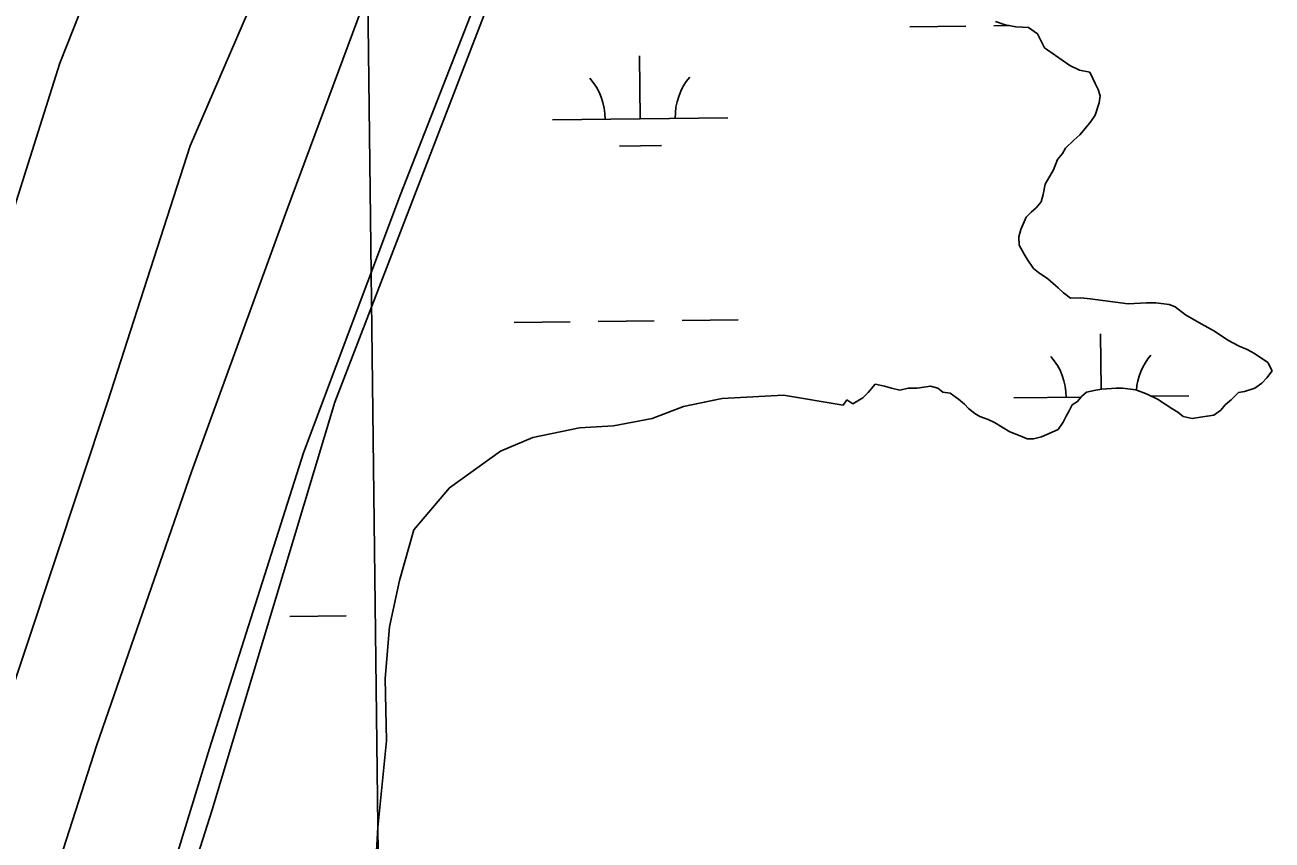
# Model space of a CAD drawing. Extents: x 3683613 to 3738215, y 469626 to 495384.
# Drawn here: x 3714032 to 3714744, y 479615 to 480081 of the extents above; entities that cross this region are included whole.
import ezdxf

# ---------------------------------------------------------------- set-up
doc = ezdxf.new("R2010")
doc.units = 0
for name, color, linetype in [('V-GRID-MAJR', 7, 'Continuous'), ('V-LEVE-TOET', 7, 'Continuous'), ('V-TOPO-SHOR', 7, 'Continuous'), ('V-WETL-SWMP', 7, 'Continuous')]:
    doc.layers.add(name, color=color, linetype=linetype)

msp = doc.modelspace()

# ---------------------------------------------------------------- linework, layer by layer
at = {"layer": 'V-GRID-MAJR'}
msp.add_spline([(3714284.074, 475347.843), (3714211.813, 481406.37200000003), (3714139.528, 487466.831), (3714067.2430000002, 493527.30100000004), (3714067.22, 493529.221)], degree=3, dxfattribs=at)
at = {"layer": 'V-LEVE-TOET'}
for points in [[(3713431.15, 478381.44800000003), (3713549.617, 478490.271), (3713646.458, 478588.784), (3713704.677, 478653.93), (3713734.176, 478694.29000000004), (3713750.3740000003, 478726.618), (3713775.794, 478783.129), (3713825.716, 478924.905), (3713856.464, 479031.485), (3713907.6380000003, 479187.85000000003), (3713965.379, 479356.757), (3714025.5160000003, 479523.67100000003), (3714072.6, 479669.884), (3714126.684, 479825.708), (3714181.136, 479975.191), (3714234.5130000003, 480119.338), (3714284.251, 480251.375), (3714342.0160000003, 480421.141)], [(3714405.906, 480400.08), (3714358.179, 480271.412), (3714304.95, 480135.056), (3714246.088, 479984.194), (3714190.7, 479836.675), (3714136.8540000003, 479667.697), (3714087.024, 479504.97500000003), (3714034.071, 479357.41000000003), (3713994.538, 479250.021), (3713947.832, 479097.955), (3713892.562, 478930.951), (3713857.615, 478808.376), (3713845.295, 478775), (3713826.379, 478727.62200000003), (3713804.586, 478682.731), (3713780.912, 478641.288), (3713741.397, 478586.506), (3713699.6240000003, 478541.02), (3713674.829, 478517.62200000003), (3713572.31, 478427.981), (3713496.416, 478355.375)]]:
    msp.add_lwpolyline(points, dxfattribs=at)
at = {"layer": 'V-TOPO-SHOR'}
for p, q in [((3714591.4169597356, 480080.9610707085), (3714585.8039597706, 480082.9670706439)), ((3714597.5329596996, 480079.97607076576), (3714591.4169597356, 480080.9610707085)), ((3714604.6649596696, 480079.50707082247), (3714597.5329596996, 480079.97607076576)), ((3714609.776959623, 480075.97007090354), (3714604.6649596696, 480079.5070708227)), ((3714613.895959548, 480067.8450710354), (3714609.776959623, 480075.97007090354)), ((3714628.210959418, 480057.73907126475), (3714613.895959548, 480067.8450710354)), ((3714633.8299614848, 480055.07506763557), (3714628.210959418, 480057.73907126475)), ((3714639.6939614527, 480053.9370676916), (3714633.8299614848, 480055.07506763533)), ((3714641.47196142, 480050.43206774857), (3714639.6939614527, 480053.9370676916)), ((3714642.659961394, 480047.51006779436), (3714641.47196142, 480050.43206774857)), ((3714644.437961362, 480044.00506785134), (3714642.659961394, 480047.51006779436)), ((3714645.629961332, 480040.4970679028), (3714644.437961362, 480044.00506785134)), ((3714645.067961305, 480036.3940679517), (3714645.629961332, 480040.4970679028)), ((3714642.7649612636, 480029.3510680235), (3714645.067961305, 480036.3940679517)), ((3714634.0419612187, 480018.1700681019), (3714639.859961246, 480025.2330680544)), ((3714639.859961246, 480025.2330680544), (3714642.7649612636, 480029.3510680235)), ((3714630.543961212, 480015.22106811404), (3714634.0419612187, 480018.1700681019)), ((3714624.1439611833, 480007.5690681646), (3714625.884961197, 480010.50806814)), ((3714625.884961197, 480010.50806814), (3714630.543961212, 480015.22106811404)), ((3714618.9259611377, 479998.1660682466), (3714621.2359611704, 480004.0370681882)), ((3714621.2359611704, 480004.0370681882), (3714624.1439611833, 480007.5690681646)), ((3714614.286961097, 479989.93806831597), (3714618.9259611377, 479998.1660682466)), ((3714613.1489610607, 479984.0730683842), (3714614.286961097, 479989.93806831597)), ((3714612.000961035, 479979.9660684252), (3714613.1489610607, 479984.0730683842)), ((3714606.1769610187, 479974.0750684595), (3714609.0929610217, 479976.4340684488)), ((3714609.0929610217, 479976.4340684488), (3714612.000961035, 479979.9660684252)), ((3714600.376960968, 479964.0820685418), (3714603.264961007, 479971.12906847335)), ((3714603.264961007, 479971.12906847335), (3714606.1769610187, 479974.0750684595)), ((3714599.228960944, 479959.97506858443), (3714600.3769609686, 479964.0820685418)), ((3714599.25596091, 479955.2890686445), (3714599.228960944, 479959.97506858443)), ((3714602.2149608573, 479950.0340687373), (3714599.25596091, 479955.2890686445)), ((3714603.988960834, 479947.1150687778), (3714602.2149608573, 479950.0340687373)), ((3714607.53396078, 479941.8630688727), (3714603.988960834, 479947.1150687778)), ((3714610.476960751, 479939.53706892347), (3714607.53396078, 479941.8630688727)), ((3714615.7689607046, 479936.05206900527), (3714610.476960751, 479939.53706892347)), ((3714621.656960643, 479930.8140691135), (3714615.7689607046, 479936.05206900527)), ((3714624.6029606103, 479927.9020691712), (3714621.656960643, 479930.8140691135)), ((3714628.719960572, 479924.99706923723), (3714624.6029606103, 479927.90206917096)), ((3714634.5779605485, 479925.0300692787), (3714628.719960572, 479924.99706923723)), ((3714639.8529605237, 479924.47506932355), (3714634.5779605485, 479925.0300692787)), ((3714661.543960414, 479921.67106951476), (3714639.8529605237, 479924.47506932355)), ((3714672.0849603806, 479922.31706958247), (3714661.543960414, 479921.67106951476)), ((3714677.3569603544, 479922.3470696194), (3714672.0849603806, 479922.31706958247)), ((3714684.978960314, 479921.22006968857), (3714677.3569603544, 479922.3470696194)), ((3714688.5009602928, 479920.0680697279), (3714684.978960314, 479921.22006968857)), ((3714694.3849602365, 479915.41606982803), (3714688.5009602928, 479920.0680697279)), ((3714703.2029601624, 479910.19406995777), (3714694.3849602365, 479915.41606982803)), ((3714710.840960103, 479906.13807006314), (3714703.2029601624, 479910.19406995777)), ((3714718.4869600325, 479900.90907018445), (3714710.840960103, 479906.13807006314)), ((3714724.950959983, 479897.4320702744), (3714718.4869600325, 479900.90907018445)), ((3714729.6469599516, 479895.70107032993), (3714724.950959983, 479897.4320702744)), ((3714733.7609599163, 479893.3820703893), (3714729.6469599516, 479895.70107032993)), ((3714741.4069598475, 479888.1530705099), (3714733.7609599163, 479893.3820703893)), ((3714740.870959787, 479879.36307061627), (3714743.776959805, 479883.48107058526)), ((3714743.776959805, 479883.48107058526), (3714741.4069598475, 479888.1530705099)), ((3714513.0409606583, 479871.02306908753), (3714517.114960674, 479875.73306905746)), ((3714517.114960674, 479875.73306905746), (3714522.3939606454, 479874.5910691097)), ((3714541.145960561, 479873.52806925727), (3714548.7539605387, 479874.7430692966)), ((3714548.7539605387, 479874.7430692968), (3714552.860960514, 479873.5950693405)), ((3714733.875959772, 479873.4650706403), (3714737.958959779, 479876.41807063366)), ((3714737.958959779, 479876.41807063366), (3714740.870959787, 479879.36307061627)), ((3714426.001572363, 479866.9371583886), (3714429.637150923, 479867.7107349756)), ((3714429.637150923, 479867.7107349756), (3714464.83915079, 479869.594735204)), ((3714464.83915079, 479869.594735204), (3714498.8781506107, 479863.8567355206)), ((3714504.291960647, 479864.52906910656), (3714510.1289606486, 479868.0770691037)), ((3714510.1289606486, 479868.0770691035), (3714513.0409606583, 479871.02306908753)), ((3714522.3939606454, 479874.5910691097), (3714526.50096062, 479873.4430691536)), ((3714526.50096062, 479873.4430691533), (3714531.193960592, 479872.29906920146)), ((3714531.193960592, 479872.2990692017), (3714535.873960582, 479873.4970692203)), ((3714535.873960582, 479873.4970692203), (3714541.145960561, 479873.52806925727)), ((3714552.860960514, 479873.5950693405), (3714555.8039604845, 479871.26906939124)), ((3714555.8039604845, 479871.26906939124), (3714559.907960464, 479870.70706942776)), ((3714559.907960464, 479870.70706942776), (3714564.61396042, 479867.21906950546)), ((3714632.574960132, 479865.8530700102), (3714634.9019601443, 479868.7950699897)), ((3714634.9019601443, 479868.7950699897), (3714637.816960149, 479871.1550699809)), ((3714637.816960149, 479871.1550699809), (3714643.0819601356, 479872.3570700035)), ((3714643.0819601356, 479872.3570700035), (3714646.593960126, 479872.9630700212)), ((3714646.593960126, 479872.9630700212), (3714654.7909600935, 479873.5960700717)), ((3714654.7909600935, 479873.59607007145), (3714658.3059600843, 479873.61607009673)), ((3714658.3059600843, 479873.61607009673), (3714665.927960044, 479872.48807016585)), ((3714665.927960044, 479872.48807016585), (3714672.384959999, 479870.1820702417)), ((3714672.384959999, 479870.1820702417), (3714678.2599599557, 479867.28707031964)), ((3714720.4399597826, 479866.9440706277), (3714724.5169597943, 479871.0680706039)), ((3714724.5169597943, 479871.0680706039), (3714728.0279597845, 479871.67407062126)), ((3714728.0279597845, 479871.674070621), (3714733.875959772, 479873.4650706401)), ((3714498.8781506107, 479863.8567355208), (3714500.855147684, 479866.82074065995)), ((3714500.855147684, 479866.82074065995), (3714504.291960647, 479864.52906910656)), ((3714564.61396042, 479867.21906950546), (3714568.1459603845, 479864.31006956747)), ((3714568.1459603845, 479864.31006956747), (3714570.5019603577, 479861.98106961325)), ((3714570.5019603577, 479861.98106961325), (3714574.033960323, 479859.0720696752)), ((3714626.1789600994, 479857.61407006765), (3714627.9189601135, 479860.55307004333)), ((3714627.9189601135, 479860.55307004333), (3714629.655960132, 479864.07807001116)), ((3714629.655960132, 479864.07807001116), (3714632.574960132, 479865.8530700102)), ((3714678.2599599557, 479867.28707031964), (3714687.079959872, 479861.4800704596)), ((3714687.079959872, 479861.48007045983), (3714690.018959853, 479859.73907050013)), ((3714710.5319597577, 479858.10007066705), (3714714.6159597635, 479861.0520706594)), ((3714714.6159597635, 479861.0520706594), (3714716.9419597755, 479863.99507063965)), ((3714716.9419597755, 479863.99507063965), (3714720.4399597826, 479866.9440706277)), ((3714574.033960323, 479859.0720696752), (3714576.972960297, 479857.3310697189)), ((3714576.972960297, 479857.3310697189), (3714581.6689602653, 479855.60106977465)), ((3714581.6689602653, 479855.60106977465), (3714585.19396024, 479853.8640698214)), ((3714585.19396024, 479853.8640698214), (3714594.010960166, 479848.6420699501)), ((3714621.535960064, 479849.9720701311), (3714624.441960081, 479854.09007009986)), ((3714624.441960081, 479854.09007009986), (3714626.1789600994, 479857.61407006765)), ((3714690.018959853, 479859.73907050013), (3714692.9619598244, 479857.4130705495)), ((3714692.9619598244, 479857.4130705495), (3714698.240959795, 479856.2720706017)), ((3714698.240959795, 479856.2720706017), (3714702.922959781, 479856.8840706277)), ((3714702.922959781, 479856.8840706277), (3714710.5319597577, 479858.10007066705)), ((3714594.010960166, 479848.6420699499), (3714599.882960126, 479846.3330700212)), ((3714599.882960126, 479846.3330700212), (3714603.992960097, 479844.5990700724)), ((3714612.1869600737, 479845.8180701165), (3714615.1099600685, 479847.00607012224)), ((3714615.1099600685, 479847.00607012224), (3714621.535960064, 479849.9720701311)), ((3714603.992960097, 479844.59907007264), (3714607.507960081, 479844.6190700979)), ((3714607.507960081, 479844.6190700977), (3714612.1869600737, 479845.8180701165))]:
    msp.add_line(p, q, dxfattribs=at)
for points in [[(3714387.029, 481003.4), (3714239.926, 480616.31200000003), (3714175.4790000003, 480434.07), (3714121.6070000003, 480237.772), (3714069.911, 480105.96400000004), (3714051.536, 480059.119), (3713998.423, 479891.43200000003), (3713915.656, 479694.26900000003), (3713817.98, 479444.393), (3713714.595, 479161.132), (3713606.592, 478799.504), (3713600.614, 478778.967), (3713583.574, 478751.696), (3713558.366, 478712.987), (3713429.8000000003, 478590.205), (3713247.078, 478409.184), (3713013.3540000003, 478169.189), (3712849.094, 478025.303), (3712705.181, 477892.715), (3712542.6580000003, 477738.68700000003), (3712337.723, 477562.936), (3712153.4620000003, 477382.52), (3712043.7770000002, 477284.17100000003)], [(3714398.7830000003, 480730.961), (3714326.198, 480530.503), (3714265.6180000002, 480372.123), (3714205.2120000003, 480195.898), (3714125.801, 480011.879), (3714078.699, 479865.476), (3714001.981, 479635.02900000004), (3713918.33, 479415.414), (3713832.855, 479126.009), (3713720.242, 478748.945), (3713698.1520000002, 478712.66500000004), (3713665.775, 478671.48600000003), (3713623.287, 478634.571), (3713493.321, 478526.42600000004), (3713317.648, 478345.751)], [(3714426.0013324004, 479866.9367824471), (3714407.632, 479863.02900000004), (3714389.665, 479856.233), (3714367.6720000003, 479852.06200000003), (3714348.2830000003, 479850.898), (3714321.676, 479845.28500000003), (3714303.18, 479837.478), (3714274.041, 479816.621), (3714253.608, 479792.545), (3714245.418, 479763.647), (3714239.823, 479737.251), (3714237.228, 479707.739), (3714238.085, 479672.047), (3714233.075, 479622.704), (3714230.74, 479579.936)]]:
    msp.add_lwpolyline(points, dxfattribs=at)
at = {"layer": 'V-WETL-SWMP'}
for p, q in [((3714385.1390018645, 480321.61799672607), (3714291.5170549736, 480080.92590346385)), ((3714291.5170549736, 480080.92590346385), (3714208.443053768, 479865.59790558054)), ((3714536.909166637, 480079.8931449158), (3714568.90700032, 480080.26548292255)), ((3714584.905917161, 480080.45165192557), (3714593.9281400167, 480080.55663767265)), ((3714597.532959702, 480079.9760707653), (3714591.416959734, 480080.96107070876)), ((3714604.6649596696, 480079.50707082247), (3714597.532959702, 480079.9760707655)), ((3714609.776959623, 480075.97007090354), (3714604.6649596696, 480079.50707082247)), ((3714613.895959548, 480067.8450710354), (3714609.776959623, 480075.97007090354)), ((3714628.2109594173, 480057.73907126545), (3714613.895959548, 480067.8450710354)), ((3714382.9180434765, 480027.3558153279), (3714382.499163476, 480063.3533780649)), ((3714633.8299614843, 480055.07506763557), (3714628.2109594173, 480057.7390712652)), ((3714639.6939614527, 480053.9370676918), (3714633.8299614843, 480055.07506763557)), ((3714641.47196142, 480050.4320677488), (3714639.6939614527, 480053.9370676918)), ((3714642.659961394, 480047.51006779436), (3714641.47196142, 480050.4320677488)), ((3714644.437961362, 480044.00506785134), (3714642.659961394, 480047.51006779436)), ((3714645.6299613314, 480040.49706790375), (3714644.437961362, 480044.00506785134)), ((3714645.067961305, 480036.3940679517), (3714645.629961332, 480040.49706790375)), ((3714642.7649612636, 480029.3510680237), (3714645.067961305, 480036.3940679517)), ((3714332.921428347, 480026.77403719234), (3714432.9146586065, 480027.93759346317)), ((3714634.0419612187, 480018.1700681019), (3714639.8599612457, 480025.23306805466)), ((3714639.8599612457, 480025.23306805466), (3714642.7649612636, 480029.3510680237)), ((3714630.543961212, 480015.22106811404), (3714634.0419612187, 480018.1700681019)), ((3714371.098404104, 480011.78623328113), (3714395.0967793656, 480012.06548678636)), ((3714624.1439611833, 480007.5690681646), (3714625.884961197, 480010.50806814)), ((3714625.884961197, 480010.50806814), (3714630.543961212, 480015.22106811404)), ((3714618.925961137, 479998.1660682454), (3714621.23596117, 480004.0370681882)), ((3714621.23596117, 480004.0370681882), (3714624.1439611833, 480007.5690681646)), ((3714614.286961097, 479989.93806831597), (3714618.925961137, 479998.1660682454)), ((3714613.1489610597, 479984.0730683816), (3714614.286961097, 479989.93806831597)), ((3714612.000961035, 479979.9660684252), (3714613.1489610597, 479984.0730683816)), ((3714606.1769610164, 479974.07506845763), (3714609.0929610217, 479976.4340684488)), ((3714609.0929610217, 479976.4340684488), (3714612.000961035, 479979.9660684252)), ((3714600.376960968, 479964.0820685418), (3714603.264961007, 479971.1290684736)), ((3714603.264961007, 479971.1290684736), (3714606.176961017, 479974.0750684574)), ((3714599.228960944, 479959.9750685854), (3714600.376960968, 479964.0820685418)), ((3714599.25596091, 479955.2890686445), (3714599.2289609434, 479959.9750685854)), ((3714602.2149608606, 479950.03406873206), (3714599.25596091, 479955.2890686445)), ((3714603.988960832, 479947.11506878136), (3714602.2149608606, 479950.03406873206)), ((3714607.5339607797, 479941.86306887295), (3714603.988960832, 479947.11506878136)), ((3714610.476960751, 479939.53706892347), (3714607.5339607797, 479941.86306887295)), ((3714615.7689607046, 479936.05206900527), (3714610.476960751, 479939.53706892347)), ((3714621.656960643, 479930.8140691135), (3714615.7689607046, 479936.05206900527)), ((3714624.60296061, 479927.9020691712), (3714621.656960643, 479930.8140691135)), ((3714628.719960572, 479924.99706923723), (3714624.60296061, 479927.9020691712)), ((3714634.5779605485, 479925.03006927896), (3714628.719960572, 479924.99706923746)), ((3714639.852960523, 479924.4750693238), (3714634.5779605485, 479925.03006927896)), ((3714661.543960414, 479921.67106951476), (3714639.852960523, 479924.4750693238)), ((3714672.084960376, 479922.31706958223), (3714661.543960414, 479921.67106951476)), ((3714677.3569603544, 479922.3470696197), (3714672.084960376, 479922.31706958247)), ((3714684.978960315, 479921.22006968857), (3714677.3569603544, 479922.3470696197)), ((3714688.5009602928, 479920.06806972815), (3714684.978960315, 479921.22006968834)), ((3714694.384960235, 479915.41606982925), (3714688.5009602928, 479920.06806972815)), ((3714310.8581284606, 479911.0774868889), (3714342.8559621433, 479911.44982489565)), ((3714358.8548789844, 479911.63599389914), (3714390.8527126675, 479912.0083319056)), ((3714406.851629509, 479912.1945009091), (3714438.8494631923, 479912.5668389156)), ((3714703.202960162, 479910.194069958), (3714694.384960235, 479915.416069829)), ((3714646.1691621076, 479872.8897705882), (3714645.8008192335, 479904.54429137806)), ((3714710.840960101, 479906.1380700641), (3714703.202960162, 479910.194069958)), ((3714718.4869600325, 479900.90907018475), (3714710.840960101, 479906.1380700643)), ((3714724.950959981, 479897.43207027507), (3714718.4869600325, 479900.90907018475)), ((3714729.6469599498, 479895.7010703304), (3714724.950959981, 479897.43207027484)), ((3714733.7609599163, 479893.3820703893), (3714729.6469599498, 479895.70107033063)), ((3714741.4069598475, 479888.1530705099), (3714733.7609599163, 479893.3820703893)), ((3714740.8709597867, 479879.3630706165), (3714743.776959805, 479883.4810705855)), ((3714743.776959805, 479883.4810705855), (3714741.4069598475, 479888.1530705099)), ((3714513.040960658, 479871.02306908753), (3714517.114960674, 479875.73306905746)), ((3714517.114960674, 479875.73306905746), (3714522.393960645, 479874.5910691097)), ((3714541.145960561, 479873.5280692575), (3714548.7539605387, 479874.7430692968)), ((3714548.7539605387, 479874.7430692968), (3714552.8609605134, 479873.5950693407)), ((3714733.875959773, 479873.4650706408), (3714737.958959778, 479876.4180706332)), ((3714737.958959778, 479876.41807063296), (3714740.8709597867, 479879.3630706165)), ((3714407.633150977, 479863.0287348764), (3714429.637150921, 479867.71073497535)), ((3714429.637150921, 479867.7107349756), (3714464.83915079, 479869.59473520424)), ((3714464.83915079, 479869.59473520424), (3714498.8781506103, 479863.8567355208)), ((3714504.291960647, 479864.52906910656), (3714510.1289606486, 479868.0770691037)), ((3714510.1289606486, 479868.0770691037), (3714513.040960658, 479871.02306908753)), ((3714522.393960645, 479874.5910691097), (3714526.50096062, 479873.4430691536)), ((3714526.50096062, 479873.4430691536), (3714531.193960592, 479872.2990692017)), ((3714531.193960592, 479872.2990692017), (3714535.873960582, 479873.4970692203)), ((3714535.873960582, 479873.4970692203), (3714541.145960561, 479873.5280692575)), ((3714552.8609605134, 479873.5950693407), (3714555.8039604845, 479871.26906939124)), ((3714555.8039604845, 479871.26906939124), (3714559.907960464, 479870.70706942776)), ((3714559.907960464, 479870.70706942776), (3714564.61396042, 479867.21906950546)), ((3714596.2230841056, 479867.9649505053), (3714634.5985730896, 479868.41150114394)), ((3714632.574960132, 479865.8530700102), (3714634.9019601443, 479868.7950699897)), ((3714634.9019601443, 479868.7950699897), (3714637.816960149, 479871.1550699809)), ((3714637.816960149, 479871.1550699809), (3714643.0819601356, 479872.3570700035)), ((3714643.0819601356, 479872.3570700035), (3714646.593960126, 479872.9630700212)), ((3714646.593960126, 479872.9630700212), (3714654.7909600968, 479873.596070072)), ((3714654.7909600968, 479873.5960700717), (3714658.305960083, 479873.61607009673)), ((3714658.305960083, 479873.61607009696), (3714665.927960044, 479872.48807016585)), ((3714665.927960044, 479872.48807016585), (3714672.3849600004, 479870.18207024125)), ((3714672.3849600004, 479870.18207024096), (3714678.2599599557, 479867.28707031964)), ((3714675.023475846, 479868.88189947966), (3714696.216314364, 479869.1285067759)), ((3714720.4399597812, 479866.9440706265), (3714724.5169597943, 479871.0680706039)), ((3714724.5169597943, 479871.0680706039), (3714728.027959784, 479871.67407062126)), ((3714728.027959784, 479871.67407062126), (3714733.875959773, 479873.46507064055)), ((3714208.443053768, 479865.59790558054), (3714138.197052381, 479632.2109080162)), ((3714389.666151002, 479856.2327348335), (3714407.633150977, 479863.02873487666)), ((3714498.8781506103, 479863.8567355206), (3714500.8551476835, 479866.8207406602)), ((3714500.8551476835, 479866.8207406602), (3714504.291960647, 479864.52906910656)), ((3714564.61396042, 479867.21906950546), (3714568.1459603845, 479864.31006956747)), ((3714568.1459603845, 479864.31006956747), (3714570.5019603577, 479861.9810696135)), ((3714570.5019603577, 479861.9810696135), (3714574.0339603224, 479859.0720696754)), ((3714626.1789600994, 479857.6140700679), (3714627.9189601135, 479860.55307004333)), ((3714627.9189601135, 479860.55307004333), (3714629.655960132, 479864.0780700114)), ((3714629.655960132, 479864.0780700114), (3714632.574960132, 479865.8530700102)), ((3714678.2599599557, 479867.28707031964), (3714687.079959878, 479861.48007045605)), ((3714687.079959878, 479861.4800704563), (3714690.018959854, 479859.73907049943)), ((3714710.5319597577, 479858.10007066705), (3714714.6159597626, 479861.0520706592)), ((3714714.6159597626, 479861.05207065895), (3714716.941959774, 479863.9950706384)), ((3714716.941959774, 479863.99507063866), (3714720.4399597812, 479866.94407062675)), ((3714367.672151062, 479852.0607347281), (3714389.666151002, 479856.2327348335)), ((3714574.0339603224, 479859.0720696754), (3714576.972960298, 479857.33106971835)), ((3714576.972960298, 479857.3310697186), (3714581.6689602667, 479855.6010697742)), ((3714581.6689602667, 479855.6010697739), (3714585.1939602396, 479853.8640698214)), ((3714585.1939602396, 479853.8640698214), (3714594.010960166, 479848.6420699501)), ((3714621.5359600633, 479849.9720701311), (3714624.441960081, 479854.09007009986)), ((3714624.441960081, 479854.09007009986), (3714626.1789600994, 479857.6140700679)), ((3714690.018959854, 479859.7390704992), (3714692.9619598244, 479857.4130705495)), ((3714692.9619598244, 479857.4130705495), (3714698.240959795, 479856.2720706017)), ((3714698.240959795, 479856.2720706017), (3714702.922959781, 479856.8840706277)), ((3714702.922959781, 479856.8840706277), (3714710.5319597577, 479858.10007066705)), ((3714321.6751512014, 479845.2837344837), (3714348.2831511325, 479850.89773460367)), ((3714348.2831511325, 479850.89773460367), (3714367.672151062, 479852.0607347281)), ((3714594.010960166, 479848.6420699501), (3714599.882960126, 479846.3330700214)), ((3714599.882960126, 479846.3330700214), (3714603.9929600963, 479844.59907007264)), ((3714612.186960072, 479845.81807011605), (3714615.1099600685, 479847.00607012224)), ((3714615.1099600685, 479847.00607012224), (3714621.5359600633, 479849.9720701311)), ((3714303.1801512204, 479837.47773444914), (3714321.6751512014, 479845.28373448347)), ((3714603.9929600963, 479844.59907007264), (3714607.507960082, 479844.6190700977)), ((3714607.507960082, 479844.6190700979), (3714612.186960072, 479845.8180701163)), ((3714274.0411511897, 479816.6217345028), (3714303.1801512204, 479837.47773444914)), ((3714253.6081511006, 479792.54373465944), (3714274.0411511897, 479816.6217345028)), ((3714245.4181509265, 479763.64673496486), (3714253.6081511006, 479792.54373465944)), ((3714239.8241507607, 479737.2497352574), (3714245.4181509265, 479763.64673496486)), ((3714182.8962545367, 479743.0762066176), (3714214.8940882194, 479743.4485446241)), ((3714237.2281505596, 479707.7387356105), (3714239.8241507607, 479737.2497352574)), ((3714238.0841503, 479672.0457360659), (3714237.2281505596, 479707.7387356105)), ((3714233.076149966, 479622.7037366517), (3714238.0841503, 479672.0457360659)), ((3714138.197052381, 479632.2109080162), (3714070.684056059, 479420.46290155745)), ((3714230.740149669, 479579.93573717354), (3714233.076149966, 479622.7037366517))]:
    msp.add_line(p, q, dxfattribs=at)
for centre, radius, start, end in [((3714327.6733225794, 480027.18780371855), 35.24628790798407, 359.8948636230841, 41.43852195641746), ((3714438.1517151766, 480028.47336901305), 35.246287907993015, 139.89486061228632, 181.43851894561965), ((3714590.9749783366, 479868.3787170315), 35.24628790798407, 359.8948636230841, 41.43852195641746), ((3714701.4533709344, 479869.664282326), 35.246287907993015, 139.89486061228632, 175.6270651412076)]:
    msp.add_arc(centre, radius, start, end, dxfattribs=at)

doc.saveas('drawing.dxf')
